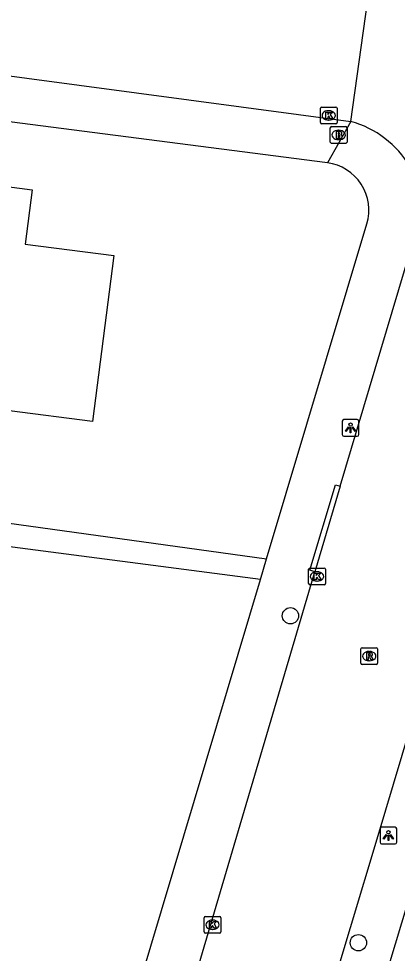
# Model space of a CAD drawing. Extents: x 162186 to 163152, y 385513 to 386513.
# Drawn here: x 162587.5 to 162610.2, y 386243 to 386298.9 of the extents above; entities that cross this region are included whole.
import ezdxf

# ---------------------------------------------------------------- set-up
doc = ezdxf.new("R2010")
doc.units = 0
for name, color, linetype in [('IMGEO_Boom', 7, 'Continuous'), ('IMGEO_Brandkraan', 7, 'Continuous'), ('IMGEO_Kolk', 7, 'Continuous'), ('IMGEO_Lichtpunt', 7, 'Continuous'), ('IMGEO_Pand', 7, 'Continuous'), ('IMGEO_Rijbaan_lokaal_gesloten', 7, 'Continuous'), ('IMGEO_Rijbaan_lokaal_open', 7, 'Continuous'), ('IMGEO_Rioolput', 7, 'Continuous'), ('IMGEO_Voetpad_open', 7, 'Continuous')]:
    doc.layers.add(name, color=color, linetype=linetype)

msp = doc.modelspace()

# ---------------------------------------------------------------- linework, layer by layer
at = {"layer": 'IMGEO_Boom'}
for centre in [(162603.781, 386263.165), (162607.846, 386243.602)]:
    msp.add_circle(centre, 0.489, dxfattribs=at)
at = {"layer": 'IMGEO_Brandkraan'}
for p, q in [((162606.164, 386291.507), (162606.164, 386292.359)), ((162606.239, 386292.433), (162607.091, 386292.433)), ((162606.652, 386292.213), (162606.677, 386292.213)), ((162607.165, 386292.359), (162607.165, 386291.507)), ((162607.091, 386291.433), (162606.239, 386291.433)), ((162606.675, 386291.653), (162606.65, 386291.653))]:
    msp.add_line(p, q, dxfattribs=at)
for points in [[(162606.164, 386291.507), (162606.164, 386292.359)], [(162606.239, 386292.433), (162607.091, 386292.433)], [(162606.512, 386292.133), (162606.512, 386291.733), (162606.725, 386291.733)], [(162606.743, 386292.133), (162606.512, 386292.133)], [(162606.691, 386292.052), (162606.637, 386292.052), (162606.637, 386291.976)], [(162606.637, 386291.976), (162606.69, 386291.976)], [(162607.165, 386292.359), (162607.165, 386291.507)], [(162607.091, 386291.433), (162606.239, 386291.433)], [(162606.699, 386291.9), (162606.637, 386291.9), (162606.637, 386291.819)], [(162606.637, 386291.819), (162606.699, 386291.819)]]:
    msp.add_lwpolyline(points, dxfattribs=at)
for centre, radius, start, end in [((162606.241, 386292.357), 0.0765, 91.552, 178.448), ((162606.241, 386292.357), 0.0765, 91.552, 178.448), ((162606.692, 386292.014), 0.0379, 267.8285, 90.9355), ((162606.747, 386291.988), 0.145, 59.4692, 91.5367), ((162606.772, 386292.035), 0.0922, 285.5137, 58.1501), ((162606.777, 386291.843), 0.105, 301.3115, 78.989), ((162607.089, 386292.357), 0.0765, 1.552, 88.448), ((162607.089, 386292.357), 0.0765, 1.552, 88.448), ((162606.241, 386291.509), 0.0765, 181.552, 268.448), ((162606.241, 386291.509), 0.0765, 181.552, 268.448), ((162606.7, 386291.859), 0.0404, 269.8759, 90.5077), ((162606.731, 386291.984), 0.251, 268.6676, 293.5347), ((162607.089, 386291.509), 0.0765, 271.552, 358.448), ((162607.089, 386291.509), 0.0765, 271.552, 358.448)]:
    msp.add_arc(centre, radius, start, end, dxfattribs=at)
for centre, major_axis, ratio, start_param, end_param in [((162606.651, 386291.933), (-0.387, 0.002), 0.722429, 4.712389, 7.853982), ((162606.676, 386291.933), (-0.39, 0.002), 0.717154, 1.570796, 4.712389)]:
    msp.add_ellipse(centre, major_axis=major_axis, ratio=ratio, start_param=start_param, end_param=end_param, dxfattribs=at)
at = {"layer": 'IMGEO_Kolk'}
for p, q in [((162605.647, 386293.606), (162606.499, 386293.606)), ((162605.572, 386292.68), (162605.572, 386293.532)), ((162606.06, 386293.386), (162606.085, 386293.386)), ((162606.573, 386293.532), (162606.573, 386292.68)), ((162606.499, 386292.606), (162605.647, 386292.606)), ((162606.083, 386292.826), (162606.058, 386292.826)), ((162604.869, 386265.094), (162604.869, 386265.946)), ((162604.944, 386266.02), (162605.796, 386266.02)), ((162605.357, 386265.8), (162605.382, 386265.8)), ((162605.87, 386265.946), (162605.87, 386265.094)), ((162605.38, 386265.24), (162605.355, 386265.24)), ((162605.796, 386265.02), (162604.944, 386265.02)), ((162598.614, 386244.25), (162598.614, 386245.102)), ((162598.689, 386245.176), (162599.541, 386245.176)), ((162599.102, 386244.956), (162599.127, 386244.956)), ((162599.615, 386245.102), (162599.615, 386244.25)), ((162599.125, 386244.396), (162599.1, 386244.396)), ((162599.541, 386244.176), (162598.689, 386244.176))]:
    msp.add_line(p, q, dxfattribs=at)
for points in [[(162605.647, 386293.606), (162606.499, 386293.606)], [(162605.572, 386292.68), (162605.572, 386293.532)], [(162605.893, 386293.306), (162606.016, 386293.306), (162606.016, 386293.155), (162606.146, 386293.306), (162606.31, 386293.306), (162606.164, 386293.155), (162606.317, 386292.906), (162606.165, 386292.906), (162606.08, 386293.07), (162606.016, 386293.003), (162606.016, 386292.906), (162605.893, 386292.906), (162605.893, 386293.306)], [(162606.573, 386293.532), (162606.573, 386292.68)], [(162606.499, 386292.606), (162605.647, 386292.606)], [(162604.869, 386265.094), (162604.869, 386265.946)], [(162604.944, 386266.02), (162605.796, 386266.02)], [(162605.19, 386265.72), (162605.313, 386265.72), (162605.313, 386265.569), (162605.443, 386265.72), (162605.607, 386265.72), (162605.461, 386265.569), (162605.614, 386265.32), (162605.462, 386265.32), (162605.377, 386265.484), (162605.313, 386265.417), (162605.313, 386265.32), (162605.19, 386265.32), (162605.19, 386265.72)], [(162605.87, 386265.946), (162605.87, 386265.094)], [(162605.796, 386265.02), (162604.944, 386265.02)], [(162598.614, 386244.25), (162598.614, 386245.102)], [(162598.689, 386245.176), (162599.541, 386245.176)], [(162599.615, 386245.102), (162599.615, 386244.25)], [(162598.935, 386244.876), (162599.058, 386244.876), (162599.058, 386244.725), (162599.188, 386244.876), (162599.352, 386244.876), (162599.206, 386244.725), (162599.359, 386244.476), (162599.207, 386244.476), (162599.122, 386244.64), (162599.058, 386244.573), (162599.058, 386244.476), (162598.935, 386244.476), (162598.935, 386244.876)], [(162599.541, 386244.176), (162598.689, 386244.176)]]:
    msp.add_lwpolyline(points, dxfattribs=at)
for centre, start, end in [((162605.649, 386293.53), 91.552, 178.448), ((162605.649, 386293.53), 91.552, 178.448), ((162606.497, 386293.53), 1.552, 88.448), ((162606.497, 386293.53), 1.552, 88.448), ((162605.649, 386292.682), 181.552, 268.448), ((162605.649, 386292.682), 181.552, 268.448), ((162606.497, 386292.682), 271.552, 358.448), ((162606.497, 386292.682), 271.552, 358.448), ((162604.946, 386265.944), 91.552, 178.448), ((162604.946, 386265.944), 91.552, 178.448), ((162605.794, 386265.944), 1.552, 88.448), ((162605.794, 386265.944), 1.552, 88.448), ((162604.946, 386265.096), 181.552, 268.448), ((162604.946, 386265.096), 181.552, 268.448), ((162605.794, 386265.096), 271.552, 358.448), ((162605.794, 386265.096), 271.552, 358.448), ((162598.691, 386245.1), 91.552, 178.448), ((162598.691, 386245.1), 91.552, 178.448), ((162599.539, 386245.1), 1.552, 88.448), ((162599.539, 386245.1), 1.552, 88.448), ((162598.691, 386244.252), 181.552, 268.448), ((162598.691, 386244.252), 181.552, 268.448), ((162599.539, 386244.252), 271.552, 358.448), ((162599.539, 386244.252), 271.552, 358.448)]:
    msp.add_arc(centre, 0.0765, start, end, dxfattribs=at)
for centre, major_axis, ratio, start_param, end_param in [((162606.059, 386293.106), (-0.387, 0.002), 0.722429, 4.712389, 7.853982), ((162606.084, 386293.106), (-0.39, 0.002), 0.717154, 1.570796, 4.712389), ((162605.356, 386265.52), (-0.387, 0.002), 0.722429, 4.712389, 7.853982), ((162605.381, 386265.52), (-0.39, 0.002), 0.717154, 1.570796, 4.712389), ((162599.101, 386244.676), (-0.387, 0.002), 0.722429, 4.712389, 7.853982), ((162599.126, 386244.676), (-0.39, 0.002), 0.717154, 1.570796, 4.712389)]:
    msp.add_ellipse(centre, major_axis=major_axis, ratio=ratio, start_param=start_param, end_param=end_param, dxfattribs=at)
at = {"layer": 'IMGEO_Lichtpunt'}
for p, q in [((162606.879, 386274.81), (162606.879, 386274.003)), ((162606.879, 386274.81), (162606.879, 386274.003)), ((162607.781, 386274.905), (162606.973, 386274.905)), ((162607.781, 386274.905), (162606.973, 386274.905)), ((162607.875, 386274.003), (162607.875, 386274.81)), ((162607.875, 386274.003), (162607.875, 386274.81)), ((162606.973, 386273.909), (162607.781, 386273.909)), ((162606.973, 386273.909), (162607.781, 386273.909)), ((162609.144, 386250.419), (162609.144, 386249.612)), ((162609.144, 386250.419), (162609.144, 386249.612)), ((162610.046, 386250.514), (162609.238, 386250.514)), ((162610.046, 386250.514), (162609.238, 386250.514)), ((162610.14, 386249.612), (162610.14, 386250.419)), ((162610.14, 386249.612), (162610.14, 386250.419)), ((162609.238, 386249.518), (162610.046, 386249.518)), ((162609.238, 386249.518), (162610.046, 386249.518))]:
    msp.add_line(p, q, dxfattribs=at)
for points in [[(162607.253, 386274.474), (162607.292, 386274.446), (162607.104, 386274.184), (162607.066, 386274.211), (162607.253, 386274.474)], [(162607.355, 386274.426), (162607.402, 386274.426), (162607.402, 386274.104), (162607.355, 386274.104), (162607.355, 386274.426)], [(162607.465, 386274.446), (162607.503, 386274.473), (162607.69, 386274.211), (162607.651, 386274.183), (162607.465, 386274.446)], [(162609.518, 386250.083), (162609.557, 386250.055), (162609.369, 386249.793), (162609.331, 386249.82), (162609.518, 386250.083)], [(162609.62, 386250.035), (162609.667, 386250.035), (162609.667, 386249.713), (162609.62, 386249.713), (162609.62, 386250.035)], [(162609.73, 386250.055), (162609.768, 386250.082), (162609.955, 386249.82), (162609.916, 386249.792), (162609.73, 386250.055)]]:
    msp.add_lwpolyline(points, dxfattribs=at)
for centre in [(162607.378, 386274.608), (162609.643, 386250.217)]:
    msp.add_circle(centre, 0.0994, dxfattribs=at)
for centre, start, end in [((162606.973, 386274.81), 90, 180), ((162606.973, 386274.81), 90, 180), ((162607.781, 386274.81), 0, 90), ((162607.781, 386274.81), 0, 90), ((162606.973, 386274.003), 180, 270), ((162606.973, 386274.003), 180, 270), ((162607.781, 386274.003), 270, 0), ((162607.781, 386274.003), 270, 360), ((162609.238, 386250.419), 90, 180), ((162609.238, 386250.419), 90, 180), ((162610.046, 386250.419), 0, 90), ((162610.046, 386250.419), 0, 90), ((162609.238, 386249.612), 180, 270), ((162609.238, 386249.612), 180, 270), ((162610.046, 386249.612), 270, 0), ((162610.046, 386249.612), 270, 360)]:
    msp.add_arc(centre, 0.0946, start, end, dxfattribs=at)
at = {"layer": 'IMGEO_Pand'}
msp.add_lwpolyline([(162581.461, 386289.543), (162588.321, 386288.661), (162587.903, 386285.409), (162593.206, 386284.727), (162591.927, 386274.787), (162586.968, 386275.425), (162585.56, 386275.606), (162586.198, 386280.566), (162580.406, 386281.311)], dxfattribs=at)
at = {"layer": 'IMGEO_Rijbaan_lokaal_gesloten'}
for points in [[(162606.76, 386270.915), (162611.292, 386286.105), (162611.367, 386286.414)], [(162619.204, 386284.067), (162613.26, 386264.222), (162609.006, 386250), (162604.039, 386233.483)], [(162606.76, 386270.915), (162605.234, 386265.802)], [(162589.995, 386214.149), (162605.234, 386265.802)]]:
    msp.add_lwpolyline(points, dxfattribs=at)
at = {"layer": 'IMGEO_Rijbaan_lokaal_open'}
for points in [[(162549.973, 386300.35), (162558.903, 386299.215), (162607.392, 386292.738)], [(162607.392, 386292.738), (162608.395, 386299.882)]]:
    msp.add_lwpolyline(points, dxfattribs=at)
msp.add_arc((162605.829, 386287.024), 5.924, 30.5033, 74.7028, dxfattribs=at)
at = {"layer": 'IMGEO_Rioolput'}
for p, q in [((162607.992, 386260.329), (162607.992, 386261.181)), ((162608.067, 386261.255), (162608.919, 386261.255)), ((162608.993, 386261.181), (162608.993, 386260.329)), ((162608.48, 386261.035), (162608.505, 386261.035)), ((162608.919, 386260.255), (162608.067, 386260.255)), ((162608.503, 386260.475), (162608.478, 386260.475))]:
    msp.add_line(p, q, dxfattribs=at)
for points in [[(162607.992, 386260.329), (162607.992, 386261.181)], [(162608.067, 386261.255), (162608.919, 386261.255)], [(162608.993, 386261.181), (162608.993, 386260.329)], [(162608.581, 386260.953), (162608.329, 386260.955), (162608.329, 386260.555)], [(162608.329, 386260.555), (162608.453, 386260.555), (162608.453, 386260.717), (162608.464, 386260.717)], [(162608.507, 386260.874), (162608.453, 386260.874), (162608.453, 386260.793)], [(162608.453, 386260.793), (162608.505, 386260.793)], [(162608.511, 386260.688), (162608.582, 386260.555), (162608.722, 386260.555), (162608.657, 386260.681)], [(162608.919, 386260.255), (162608.067, 386260.255)]]:
    msp.add_lwpolyline(points, dxfattribs=at)
for centre, radius, start, end in [((162608.069, 386261.179), 0.0765, 91.552, 178.448), ((162608.069, 386261.179), 0.0765, 91.552, 178.448), ((162608.917, 386261.179), 0.0765, 1.552, 88.448), ((162608.917, 386261.179), 0.0765, 1.552, 88.448), ((162608.463, 386260.664), 0.0533, 26.0293, 88.6989), ((162608.489, 386260.982), 0.19, 274.7715, 282.9687), ((162608.513, 386260.778), 0.0964, 77.0061, 93.1865), ((162608.527, 386260.835), 0.0378, 276.6634, 79.6772), ((162608.58, 386260.843), 0.109, 350.3612, 89.416), ((162608.578, 386260.843), 0.112, 277.5842, 350.9817), ((162608.562, 386260.628), 0.108, 29.5134, 73.7905), ((162608.069, 386260.331), 0.0765, 181.552, 268.448), ((162608.069, 386260.331), 0.0765, 181.552, 268.448), ((162608.917, 386260.331), 0.0765, 271.552, 358.448), ((162608.917, 386260.331), 0.0765, 271.552, 358.448)]:
    msp.add_arc(centre, radius, start, end, dxfattribs=at)
for centre, major_axis, ratio, start_param, end_param in [((162608.479, 386260.755), (-0.387, 0.002), 0.722429, 4.712389, 7.853982), ((162608.504, 386260.755), (-0.39, 0.002), 0.717154, 1.570796, 4.712389)]:
    msp.add_ellipse(centre, major_axis=major_axis, ratio=ratio, start_param=start_param, end_param=end_param, dxfattribs=at)
at = {"layer": 'IMGEO_Voetpad_open'}
for points in [[(162605.988, 386290.264), (162549.509, 386297.552)], [(162607.392, 386292.738), (162605.988, 386290.264)], [(162602.352, 386266.564), (162608.355, 386286.617)], [(162605.234, 386265.802), (162604.948, 386265.887), (162606.482, 386270.998), (162606.76, 386270.915)], [(162584.764, 386269.01), (162602.352, 386266.564)], [(162601.984, 386265.333), (162585.291, 386267.509)], [(162601.984, 386265.333), (162602.352, 386266.564)], [(162567.629, 386150.568), (162568.034, 386151.921), (162597.394, 386250), (162601.984, 386265.333)], [(162612.998, 386253.328), (162611.995, 386250), (162607.649, 386235.575)]]:
    msp.add_lwpolyline(points, dxfattribs=at)
msp.add_arc((162605.622, 386287.435), 2.853, 343.3357, 82.6336, dxfattribs=at)

doc.saveas('drawing.dxf')
